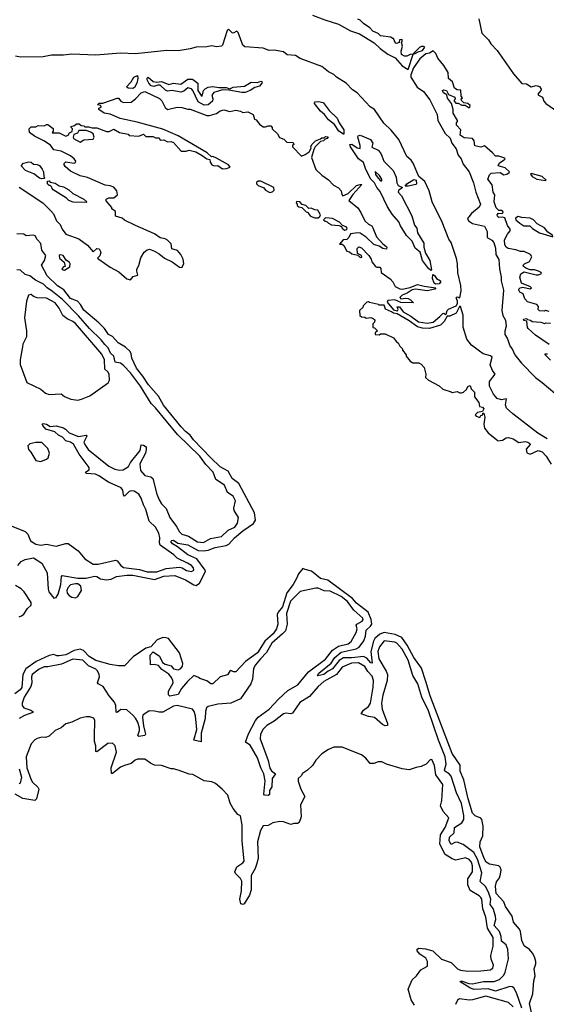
# Model space of a CAD drawing. Extents: x 2029662 to 2246637, y 225654 to 401419.
# Tile 270 of 349: x 2188020 to 2192421, y 256008 to 264237. Entities that reach past the tile are written whole.
import ezdxf

# ---------------------------------------------------------------- set-up
doc = ezdxf.new("R2010")
doc.units = 0

msp = doc.modelspace()

# ---------------------------------------------------------------- linework, layer by layer
at = {"layer": '0CON20XD'}
for points in [[(2190467.5, 264275), (2190571.2, 264235), (2190685, 264199.4), (2190784.2, 264145), (2190858.9, 264118.9), (2190982.9, 264042.9), (2191033.1, 263995), (2191095, 263948.1), (2191158.3, 263918.3), (2191215, 263851.4), (2191265, 263821.4)], [(2191265, 263821.4), (2191308.3, 263948.3), (2191283, 263947), (2191255, 263932.5), (2191235, 263932.5), (2191210, 263945), (2191207.5, 263975), (2191220, 264015), (2191210, 264045), (2191216.4, 264053.6), (2191215, 264070), (2191195, 264067.5), (2191190, 264045), (2191168.3, 264038.3), (2191161.7, 264041.7), (2191145, 264080), (2191135, 264080), (2191121.7, 264091.7), (2191035, 264102.5), (2191015, 264122.5), (2190970.7, 264140.7), (2190945, 264170), (2190893.9, 264203.9), (2190865, 264232.5), (2190845, 264242.5)], [(2191856, 264245), (2191882.5, 264125), (2191937.7, 264067.7), (2191956.7, 264035), (2192008.8, 263978.8), (2192146.2, 263785), (2192215, 263704.3), (2192255, 263701.2), (2192295, 263676.7), (2192335, 263685.8), (2192365, 263678), (2192378, 263655), (2192376.2, 263645), (2192350, 263615), (2192356.7, 263605), (2192389.2, 263589.2), (2192399.4, 263555), (2192416.9, 263535), (2192488.5, 263485)], [(2188986.7, 262516.7), (2188895, 262560), (2188875, 262576.7), (2188820, 262595), (2188820, 262635), (2188790, 262655), (2188788.3, 262668.3), (2188741.7, 262721.7), (2188743, 262737), (2188765, 262747.5), (2188805, 262747.5), (2188837, 262773), (2188832.5, 262805), (2188805, 262836.7), (2188775, 262848.8), (2188735, 262853.8), (2188585, 262918.8), (2188525, 262931.2), (2188445, 262970), (2188400.7, 263010.7), (2188390, 263025), (2188390, 263035), (2188405, 263050), (2188475, 263037.5), (2188486.4, 263043.6), (2188490, 263055), (2188476.2, 263075), (2188445, 263098), (2188365, 263138.8), (2188305, 263150), (2188277.3, 263187.3), (2188222.5, 263225), (2188143.9, 263263.9), (2188102.5, 263295), (2188100, 263325), (2188115, 263340), (2188155, 263340), (2188175, 263352.5), (2188225, 263350), (2188245, 263360), (2188255, 263360), (2188298.3, 263328.3), (2188300, 263305), (2188291.7, 263291.7), (2188348.3, 263291.7), (2188405, 263263.3), (2188425, 263272.5), (2188435, 263290), (2188458.3, 263301.7), (2188460, 263325), (2188450, 263335), (2188450, 263345), (2188477, 263353), (2188495, 263367.5), (2188517, 263367), (2188533, 263353), (2188555, 263350), (2188565, 263340), (2188595, 263342.5), (2188625, 263332.5), (2188665, 263332.5), (2188745, 263301.2), (2188767.3, 263302.7), (2188805, 263322.5), (2188854.1, 263294.1), (2188925, 263280), (2188935, 263270), (2189015, 263263.3), (2189055, 263280), (2189075, 263260), (2189135, 263260), (2189155, 263250), (2189185, 263250), (2189195, 263230), (2189225, 263232.5), (2189255, 263216.7), (2189285, 263217.5), (2189305, 263210), (2189368.3, 263138.3), (2189411.7, 263138.3), (2189435, 263147.5), (2189491.7, 263131.7), (2189545, 263102.5), (2189583, 263073), (2189608.3, 263068.3), (2189612.5, 263045), (2189625, 263023.8), (2189645, 263016.7), (2189675, 263017.5), (2189715, 262990), (2189748.3, 262991.7), (2189777.5, 263005), (2189764, 263024), (2189665, 263078.8), (2189635, 263092.5), (2189621.7, 263091.7), (2189586.7, 263125), (2189343.3, 263265), (2189215, 263322), (2189000.3, 263379.7), (2188860.5, 263410.5), (2188776.2, 263446.2), (2188725, 263456.7), (2188680, 263485), (2188681.7, 263498.3), (2188700, 263505), (2188698.3, 263518.3), (2188670, 263525), (2188685, 263540), (2188715, 263540), (2188835, 263580), (2188845, 263580), (2188866, 263556), (2188885.9, 263545.9), (2188952.3, 263547.7), (2188988.8, 263575), (2189033.9, 263626.1), (2189065, 263636.7), (2189187.9, 263577.9), (2189208.1, 263558.1), (2189235, 263503.3), (2189255, 263486.7), (2189335, 263506.7), (2189373.6, 263503.6), (2189425, 263488.8), (2189445, 263490), (2189585, 263436.2), (2189605, 263436.2), (2189665, 263454), (2189696.1, 263473.9), (2189725, 263483.3), (2189775, 263468.8), (2189825, 263481.2), (2189865, 263472.5), (2189885, 263460), (2189925, 263467.5), (2189970, 263445), (2189982.5, 263405), (2189995, 263400), (2190025, 263362.5), (2190055, 263340), (2190075, 263340), (2190095, 263350), (2190118.3, 263348.3), (2190130, 263335), (2190130, 263325), (2190173, 263283), (2190191.7, 263251.7), (2190228.3, 263238.3), (2190253, 263213), (2190305, 263210), (2190310, 263195), (2190300, 263185), (2190300, 263175), (2190375, 263097.5), (2190405, 263108.8), (2190437.7, 263132.3), (2190457, 263163), (2190453.8, 263175), (2190460, 263195), (2190492.5, 263225), (2190535, 263240), (2190545, 263250), (2190565, 263250), (2190575, 263260), (2190598.3, 263258.3), (2190590, 263245), (2190571.7, 263238.3), (2190560, 263225), (2190535, 263220), (2190490, 263175), (2190477.5, 263152.5), (2190457.5, 263085), (2190493.8, 262985), (2190545, 262937.5), (2190599.5, 262899.5), (2190642.5, 262855), (2190685, 262832.5), (2190707.5, 262805), (2190712.5, 262775), (2190720, 262765), (2190765.8, 262784.2), (2190835, 262850), (2190865, 262860), (2190878.3, 262858.3), (2190803.1, 262776.9), (2190771.2, 262725), (2190845, 262663.3), (2190871.2, 262625), (2190905, 262556.7), (2190935, 262526.7), (2190963, 262513), (2190971.7, 262498.3), (2191003, 262423), (2191054.1, 262364.1), (2191080, 262345), (2191086.7, 262335), (2191085, 262320), (2191055, 262324), (2191023, 262343), (2190978, 262358), (2190915, 262419.2), (2190865, 262452), (2190845, 262455.8), (2190785, 262447.5), (2190770, 262415), (2190755, 262400), (2190723, 262397), (2190691.7, 262361.7), (2190715, 262360), (2190728.3, 262348.3), (2190755, 262302.5), (2190777, 262297), (2190795, 262280), (2190845, 262270), (2190865, 262250), (2190878.3, 262251.7), (2190877, 262267), (2190841.7, 262281.7), (2190840, 262325), (2190855, 262337.5), (2190875, 262330), (2190937.5, 262265), (2190957.5, 262235), (2190963, 262213), (2190992.5, 262175), (2191005, 262167.5), (2191028.3, 262168.3), (2191037, 262157), (2191040, 262125), (2191115, 262070), (2191137.5, 262045), (2191157, 262007), (2191196.4, 261986.4), (2191215, 261983.8), (2191282.2, 261997.8), (2191345, 262024), (2191399.1, 262009.1), (2191497, 261997), (2191490, 261985), (2191425, 261970.9), (2191326.5, 261983.5), (2191300.6, 261979.4), (2191259.1, 261950.9), (2191217.5, 261935), (2191197.5, 261915), (2191205, 261902.5), (2191245, 261910), (2191265, 261907.5), (2191286.4, 261896.4), (2191310, 261870), (2191205, 261872.5), (2191155, 261896.7), (2191095, 261890), (2191090, 261875), (2191143, 261813), (2191177, 261803), (2191182.5, 261815), (2191173, 261837), (2191195, 261837.5), (2191223.8, 261793.8), (2191287.5, 261757.5), (2191351.3, 261711.3), (2191425, 261701.2), (2191475, 261710), (2191530.6, 261755), (2191555, 261782.5), (2191565, 261783.3), (2191575, 261774), (2191583.3, 261776.7), (2191591.4, 261805), (2191602.6, 261817.4), (2191668.8, 261845), (2191677.5, 261865), (2191677.5, 261885), (2191668.3, 261911.7), (2191675, 261920), (2191697, 261913), (2191708.3, 261971.7), (2191705.4, 262014.6), (2191680.2, 262120.2), (2191679.4, 262195), (2191671.2, 262241.2), (2191626.7, 262375), (2191605, 262401.2), (2191550, 262545), (2191467.7, 262715), (2191440.9, 262805), (2191405, 262883.8), (2191356.8, 262926.8), (2191308.8, 263038.8), (2191292.6, 263062.6), (2191254, 263094), (2191187.5, 263235), (2191125, 263313.5), (2191062.8, 263372.8), (2190985.9, 263485.9), (2190949.7, 263509.7), (2190840.4, 263625), (2190801.5, 263651.5), (2190747.5, 263705), (2190666.4, 263755), (2190645, 263779.2), (2190600.5, 263800.5), (2190545, 263844.6), (2190363.6, 263913.6), (2190325, 263938), (2190255, 263944.4), (2190225, 263966.9), (2190146.8, 263983.2), (2190105, 263978.2), (2190055, 263998.4), (2189900.1, 264010.1), (2189885.5, 264025), (2189845, 264130), (2189835, 264140), (2189805, 264123.3), (2189795, 264126.7), (2189765, 264157.5), (2189752.7, 264147.3), (2189715.8, 264025), (2189705.4, 264014.6), (2189665, 264010.3), (2189625, 264019.5), (2189585, 264008.8), (2189494.1, 264005.9), (2189445, 263991.9), (2189345, 263976.1), (2189249.4, 263979.4), (2188988.8, 263951.2), (2188863, 263957), (2188655, 263939.2), (2188455, 263949.6), (2188385, 263941.2), (2188285, 263941.3), (2188215, 263925.8), (2188025, 263922.7), (2187985, 263932.5)], [(2191325, 263953.8), (2191350.5, 263969.5), (2191385, 263979.2), (2191406.1, 264006.1), (2191395, 264013.3), (2191376.4, 264013.6), (2191360, 264005), (2191310, 263955), (2191325, 263953.8)], [(2192445, 261796.7), (2192415, 261807.5), (2192405, 261800), (2192363, 261803), (2192352.5, 261815), (2192355, 261840), (2192342.5, 261855), (2192265, 261880), (2192240, 261905), (2192226.7, 261945), (2192200.7, 261960.7), (2192190, 261975), (2192190, 261985), (2192203, 261997), (2192225, 262002.5), (2192285, 261987.5), (2192297.5, 261995), (2192287.5, 262005), (2192213.3, 262033.3), (2192198.8, 262085), (2192207.3, 262112.7), (2192235, 262128.8), (2192335, 262104), (2192356, 262104), (2192380, 262115), (2192377.5, 262125), (2192355.9, 262135.9), (2192323, 262147), (2192285, 262147.5), (2192255, 262157.5), (2192230, 262175), (2192227.5, 262185), (2192237.5, 262195), (2192280, 262215), (2192300, 262255), (2192287.5, 262275), (2192235, 262300), (2192205, 262300), (2192165, 262314), (2192102.5, 262325), (2192085, 262336.2), (2192072.9, 262355), (2192072.7, 262397.3), (2192096.7, 262445), (2192117.7, 262472.3), (2192118, 262485), (2192097, 262517), (2192075, 262580), (2192055, 262587.5), (2192025, 262584), (2192012.5, 262595), (2192010, 262605), (2192020.7, 262619.3), (2192051.7, 262618.3), (2192060, 262625), (2192057.5, 262635), (2192045, 262642.5), (2192025, 262642.5), (2192002, 262665), (2191986.2, 262715), (2191991.7, 262771.7), (2191977.5, 262795), (2191967, 262857), (2191933.3, 262905), (2191945, 262940), (2191960, 262955), (2192035, 262960), (2192065, 262941.2), (2192090, 262945), (2192111.7, 262958.3), (2192112.5, 262965), (2192077.6, 262997.6), (2192017.5, 263015), (2192028.3, 263041.7), (2192067.5, 263065), (2192077.5, 263075), (2192075, 263080), (2192025, 263097.5), (2191995, 263096.7), (2191971.2, 263125), (2191905, 263182.5), (2191875, 263172.5), (2191822.5, 263182.5), (2191818, 263225), (2191805, 263243.3), (2191735, 263250), (2191702, 263272), (2191706.4, 263316.4), (2191670, 263355), (2191670, 263375), (2191680, 263385), (2191680, 263395), (2191641.2, 263455), (2191642.5, 263485), (2191627.5, 263537.5), (2191595, 263580), (2191588.3, 263608.3), (2191562.5, 263625), (2191552.5, 263645), (2191565, 263650), (2191586, 263646), (2191602.5, 263612.5), (2191655, 263590), (2191660, 263575), (2191650, 263565), (2191650, 263555), (2191665, 263540), (2191685, 263540), (2191713.6, 263523.6), (2191741.7, 263521.7), (2191775, 263500), (2191782.5, 263505), (2191785, 263520), (2191765, 263537.5), (2191731.7, 263541.7), (2191711.7, 263561.7), (2191710, 263575), (2191720, 263585), (2191708.3, 263598.3), (2191707, 263647), (2191675, 263650), (2191653.8, 263663.8), (2191636.1, 263716.1), (2191602.5, 263745), (2191600, 263795), (2191563.6, 263853.6), (2191513.3, 263915), (2191497.5, 263955), (2191486.7, 263966.7), (2191475, 263976.7), (2191443.4, 263956.6), (2191415, 263951.5), (2191365, 263909.4), (2191309.6, 263835), (2191287.9, 263775), (2191287.9, 263755), (2191342.6, 263672.6), (2191395, 263637.1), (2191448.2, 263568.2), (2191509.3, 263445), (2191513.6, 263395), (2191575, 263285.6), (2191616.7, 263246.7), (2191631.6, 263205), (2191667.5, 263157.5), (2191683.1, 263103.1), (2191710.6, 263075), (2191725, 263030), (2191775.3, 262965.3), (2191813.7, 262873.7), (2191830.5, 262795), (2191869.6, 262695), (2191860.7, 262669.3), (2191795, 262616), (2191762.5, 262575), (2191770, 262555), (2191804.2, 262534.2), (2191905, 262510), (2191925.6, 262465.6), (2191927.5, 262415), (2191965, 262394.7), (2191981.4, 262375), (2191996, 262326), (2192000.3, 262275), (2192022.7, 262232.7), (2192029.3, 262155), (2192044.6, 262085), (2192043.9, 262055), (2192063.8, 261975), (2192049.6, 261805), (2192056.7, 261765), (2192080.8, 261725), (2192086.4, 261675), (2192074.6, 261634.6), (2192075.5, 261605), (2192094.2, 261574.2), (2192117.5, 261505), (2192134.6, 261484.6), (2192156.9, 261435), (2192214.4, 261365), (2192330, 261245), (2192385, 261205.6), (2192490.8, 261115)], [(2188965, 263661.2), (2188925, 263664.2), (2188912.5, 263675), (2188952.3, 263717.7), (2188973.8, 263755), (2189005, 263770), (2189008, 263745), (2188997.5, 263705), (2188978.6, 263671.4), (2188965, 263661.2)], [(2189562.1, 263522.1), (2189511.3, 263551.3), (2189466.3, 263646.3), (2189455, 263658.1), (2189425, 263666.9), (2189390.3, 263639.7), (2189365, 263631.5), (2189295, 263644.4), (2189255, 263639.1), (2189237.7, 263647.7), (2189195, 263688.6), (2189175, 263690), (2189141.7, 263678.3), (2189117.5, 263685), (2189098.1, 263705), (2189085, 263733.3), (2189085, 263746.7), (2189093.3, 263756.7), (2189135, 263721.5), (2189165, 263715.6), (2189205, 263721.1), (2189265, 263695.8), (2189305, 263705.6), (2189365, 263696.9), (2189425, 263738.9), (2189465, 263738.9), (2189507.5, 263705), (2189509.5, 263645), (2189535, 263603.3), (2189545, 263597.5), (2189556.5, 263645), (2189570.1, 263659.9), (2189595, 263672.5), (2189635, 263679.5), (2189685, 263670), (2189745, 263669.2), (2189775, 263660), (2189805, 263673.1), (2189897.9, 263682.1), (2189954, 263715), (2190007.3, 263712.7), (2190035, 263722.5), (2190046.7, 263716.7), (2190042.5, 263705), (2190025, 263681.2), (2189985, 263669.4), (2189946, 263644), (2189905, 263627.7), (2189875, 263626.9), (2189768.3, 263648.3), (2189715, 263651.4), (2189641.7, 263628.3), (2189625.6, 263605), (2189633.5, 263575), (2189630.5, 263555), (2189595, 263524.5), (2189562.1, 263522.1)], [(2190730, 263280), (2190725, 263280), (2190686.1, 263306.1), (2190651.7, 263361.7), (2190600.3, 263400.3), (2190565.7, 263445.7), (2190533.2, 263473.2), (2190483.3, 263535), (2190485, 263550), (2190516.2, 263553.8), (2190555, 263544), (2190607.3, 263477.3), (2190673.3, 263415), (2190688.8, 263375), (2190727.5, 263315), (2190730, 263280)], [(2188525, 263214.2), (2188557, 263233), (2188635, 263237.5), (2188643.3, 263255), (2188635, 263282.5), (2188615, 263297.5), (2188575, 263310), (2188515, 263310), (2188501.7, 263288.3), (2188473.3, 263276.7), (2188467.5, 263255), (2188470, 263245), (2188525, 263214.2)], [(2191455, 262140), (2191435, 262157.5), (2191386.2, 262225), (2191367.5, 262295), (2191325, 262326.7), (2191298.8, 262385), (2191253.7, 262433.7), (2191202.6, 262512.6), (2191187.2, 262547.2), (2191132.7, 262612.7), (2191093.6, 262673.6), (2191031.2, 262801.2), (2191004.5, 262834.5), (2190984.1, 262874.1), (2190953.9, 262903.9), (2190912, 262985), (2190893.6, 263043.6), (2190851.2, 263075), (2190783.3, 263175), (2190780, 263195), (2190795, 263196.7), (2190840, 263165), (2190865, 263160), (2190866, 263185), (2190846.2, 263255), (2190847.5, 263265), (2190865, 263271.2), (2190951.2, 263235), (2190971.2, 263205), (2190961.7, 263171.7), (2191015, 263147.1), (2191034.6, 263124.6), (2191045, 263100), (2191063.1, 263053.1), (2191142.2, 262975), (2191165, 262920), (2191172.2, 262872.2), (2191181.9, 262851.9), (2191220, 262835), (2191185, 262810), (2191184, 262795), (2191210, 262765), (2191296.9, 262596.9), (2191318.3, 262518.3), (2191338, 262495), (2191344, 262455), (2191397.7, 262367.7), (2191396.7, 262335), (2191410, 262285), (2191448, 262225), (2191460, 262145), (2191455, 262140)], [(2188205, 262907.5), (2188185, 262913.3), (2188138.3, 262948.3), (2188067.5, 262975), (2188032.5, 263015), (2188051.7, 263038.3), (2188095, 263050), (2188115, 263046.7), (2188135, 263030), (2188166.4, 263026.4), (2188185, 263017.5), (2188208.3, 262988.3), (2188217.5, 262965), (2188222.5, 262922.5), (2188230, 262915), (2188225, 262910), (2188205, 262907.5)], [(2191045, 262890), (2191047.5, 262905), (2191026.7, 262935), (2190991.7, 262968.3), (2190994.1, 262944.1), (2191015, 262912.5), (2191035, 262890), (2191045, 262890)], [(2192415, 262892.5), (2192420, 262895), (2192386.2, 262925), (2192295, 262950), (2192290, 262945), (2192302.5, 262925), (2192342.5, 262905), (2192415, 262892.5)], [(2188575, 262710), (2188467, 262713), (2188430, 262725), (2188410, 262745), (2188300, 262815), (2188290, 262825), (2188288.3, 262838.3), (2188275, 262850), (2188265, 262850), (2188252.5, 262865), (2188251.7, 262888.3), (2188265, 262890), (2188275, 262880), (2188315, 262870), (2188348.3, 262848.3), (2188385, 262840), (2188430, 262815), (2188463, 262783), (2188555, 262737.5), (2188580, 262715), (2188575, 262710)], [(2190115, 262793.3), (2190135, 262800), (2190145, 262812.5), (2190142.5, 262835), (2190035, 262885.8), (2190013.6, 262886.4), (2190000, 262875), (2190000, 262865), (2190011.7, 262851.7), (2190060.7, 262830.7), (2190075, 262813.3), (2190104.1, 262794.1), (2190115, 262793.3)], [(2191265, 262844.2), (2191240, 262845), (2191256.2, 262865), (2191315, 262900.8), (2191333.8, 262895), (2191335.8, 262864.2), (2191330.7, 262859.3), (2191265, 262844.2)], [(2188015, 262836.2), (2188213.8, 262705), (2188279.8, 262639.8), (2188302, 262615), (2188327.5, 262555), (2188357.5, 262525), (2188373.3, 262485), (2188405, 262443.3), (2188512.5, 262405), (2188585, 262351.2), (2188635, 262297.5), (2188665, 262325.6), (2188685, 262321.4), (2188696.5, 262293.5), (2188688, 262262), (2188670, 262245), (2188680, 262235), (2188775, 262168.8), (2188848.3, 262128.3), (2188915, 262072), (2188945, 262063.8), (2188969.3, 262090.7), (2189008.3, 262101.7), (2188997.5, 262135), (2188998.3, 262151.7), (2189016.4, 262183.6), (2189033, 262247), (2189060, 262295), (2189085, 262312.5), (2189105, 262317.5), (2189145, 262303.3), (2189185, 262281.2), (2189230, 262245), (2189295, 262212), (2189355, 262168.8), (2189375, 262166.7), (2189391.2, 262195), (2189386, 262235), (2189367.5, 262275), (2189338.8, 262308.8), (2189291.3, 262321.3), (2189285, 262363.8), (2189253.8, 262395), (2189235, 262405.8), (2189195, 262413.8), (2189145, 262447.5), (2188986.7, 262516.7)], [(2190515, 262580), (2190528.3, 262591.7), (2190532.5, 262605), (2190510, 262645), (2190485, 262647.5), (2190455, 262662.5), (2190435, 262660), (2190410, 262685), (2190381.7, 262691.7), (2190360, 262715), (2190331.7, 262718.3), (2190330, 262705), (2190340, 262695), (2190340, 262685), (2190353, 262673), (2190378.3, 262668.3), (2190415, 262630), (2190430, 262625), (2190435, 262610), (2190450, 262595), (2190485, 262580), (2190515, 262580)], [(2190735, 262477.5), (2190755, 262482.5), (2190756.7, 262495), (2190747.5, 262505), (2190717.5, 262517.5), (2190692.5, 262545), (2190635, 262576.2), (2190575, 262580), (2190560, 262565), (2190571.7, 262551.7), (2190588.3, 262548.3), (2190600, 262535), (2190625, 262522.5), (2190686.4, 262516.4), (2190708.3, 262508.3), (2190713.6, 262493.6), (2190735, 262477.5)], [(2192475, 262422.5), (2192472.5, 262435), (2192432.3, 262462.3), (2192405, 262498), (2192345, 262530), (2192315, 262563.3), (2192285, 262576.7), (2192215, 262583.3), (2192185, 262592.5), (2192162.5, 262577.5), (2192167.5, 262565), (2192200, 262535), (2192233.3, 262515), (2192283.8, 262513.8), (2192305, 262492), (2192365, 262456), (2192475, 262422.5)], [(2188004.3, 259675.7), (2188030.9, 259709.1), (2188065, 259724), (2188135, 259738.9), (2188205, 259695.6), (2188250, 259615), (2188257.8, 259477.8), (2188264.4, 259455), (2188305, 259402), (2188325, 259408), (2188342.2, 259435), (2188363.5, 259515), (2188367.7, 259582.3), (2188375, 259591.2), (2188505, 259568.9), (2188575, 259569.2), (2188645.8, 259585.8), (2188665, 259582.1), (2188694.8, 259564.8), (2188745, 259554.7), (2188785, 259560.8), (2188828.1, 259581.9), (2188915, 259595.1), (2188965.8, 259595), (2189145, 259557.1), (2189225, 259584.8), (2189315, 259592.5), (2189405.1, 259555.1), (2189475, 259513.8), (2189495, 259508.5), (2189523.6, 259526.4), (2189571.1, 259625), (2189570, 259635), (2189500.1, 259730.1), (2189424.2, 259764.2), (2189339.8, 259829.8), (2189296.7, 259855), (2189283.8, 259875), (2189290, 259885), (2189305, 259886.7), (2189342, 259862), (2189425, 259846.8), (2189511.7, 259801.7), (2189555, 259798.5), (2189595, 259803.8), (2189652.5, 259825), (2189745, 259840.8), (2189767.7, 259852.3), (2189815.8, 259905), (2189885, 259964.7), (2189975, 260026.7), (2189989.2, 260055), (2189982.9, 260115), (2189849.7, 260359.7), (2189795, 260402.5), (2189762.6, 260462.6), (2189695, 260499.7), (2189615.9, 260575), (2189473.2, 260725), (2189444.6, 260765), (2189405.3, 260795), (2189367.8, 260835), (2189220.7, 261015), (2189180.4, 261090.4), (2189095, 261186.2), (2189048.6, 261258.6), (2188996.5, 261325), (2188957.9, 261407.9), (2188952.5, 261445), (2188943.4, 261463.4), (2188905, 261500.8), (2188842.5, 261535), (2188795, 261589.4), (2188762.5, 261605), (2188727.1, 261657.1), (2188682.4, 261702.4), (2188555, 261810), (2188527.1, 261855), (2188503.5, 261883.5), (2188445, 261907.9), (2188388.6, 261978.6), (2188335, 262012.3), (2188249.6, 262095), (2188201.2, 262185), (2188226.7, 262225), (2188237.5, 262265), (2188205, 262310), (2188197, 262367), (2188165, 262400), (2188149.3, 262429.3), (2188135, 262436.7), (2188075, 262430), (2188053, 262443), (2187995, 262447.5)], [(2188395, 262144), (2188438.3, 262171.7), (2188442.5, 262195), (2188435, 262207.5), (2188407, 262227), (2188382.5, 262265), (2188358.3, 262271.7), (2188350, 262265), (2188353.3, 262245), (2188390, 262210), (2188400, 262175), (2188385, 262172.5), (2188372.5, 262155), (2188382.5, 262145), (2188395, 262144)], [(2189165, 259622.8), (2189245, 259649.1), (2189355, 259660.7), (2189376.8, 259656.8), (2189415, 259632.1), (2189456.1, 259623.9), (2189475.2, 259634.8), (2189472.4, 259655), (2189455, 259674.7), (2189421.8, 259695), (2189337, 259737), (2189307.7, 259765), (2189194.3, 259844.3), (2189187, 259865), (2189190.2, 259905), (2189181.9, 259945), (2189154.8, 259995), (2189100.5, 260045), (2189075, 260142.7), (2189053.1, 260183.1), (2189035, 260238.1), (2189015, 260271.2), (2188975, 260296.2), (2188955, 260300.4), (2188935, 260293.8), (2188894.3, 260254.3), (2188887.1, 260265), (2188882.9, 260305), (2188867.1, 260325), (2188761, 260371), (2188682.3, 260425), (2188652.5, 260437.5), (2188574.4, 260445), (2188570, 260455), (2188600.5, 260475), (2188600.9, 260495), (2188516.5, 260605), (2188469.3, 260689.3), (2188445, 260706.6), (2188405, 260717), (2188377.8, 260747.8), (2188345, 260764.8), (2188313.2, 260793.2), (2188239.2, 260815), (2188212.5, 260845), (2188208, 260855), (2188215, 260862), (2188245, 260855.5), (2188275, 260835.7), (2188325, 260841.8), (2188385, 260826.4), (2188403.3, 260815), (2188432.4, 260782.4), (2188512, 260752), (2188575, 260763.1), (2188580.9, 260755), (2188555.8, 260705), (2188562.9, 260685), (2188593.1, 260643.1), (2188764.9, 260504.9), (2188815, 260480.8), (2188855, 260470.6), (2188885, 260475.9), (2188928.7, 260501.3), (2188946.9, 260535), (2189025.3, 260635), (2189035, 260684), (2189055, 260682), (2189076.2, 260666.2), (2189077.8, 260645), (2189070, 260615), (2189023.4, 260525), (2189028.1, 260468.1), (2189065, 260427.9), (2189115, 260414.7), (2189131.9, 260401.9), (2189165, 260272.5), (2189185, 260224.7), (2189205, 260191.6), (2189242.5, 260152.5), (2189275, 260075.4), (2189331.4, 260001.4), (2189355.8, 259955), (2189375, 259938.1), (2189430.4, 259920.4), (2189505, 259871.4), (2189555, 259866.3), (2189615, 259900.7), (2189705, 259916.9), (2189760.6, 259969.4), (2189817.7, 259995), (2189838.7, 260028.7), (2189849.6, 260075), (2189811.9, 260135), (2189808.6, 260155), (2189823.5, 260215), (2189803.3, 260255), (2189755.3, 260285.3), (2189731.2, 260345), (2189658.5, 260395), (2189637.1, 260455), (2189575, 260517.8), (2189525, 260588.1), (2189339.7, 260769.7), (2189155, 260992.9), (2189117.8, 261027.8), (2189029.5, 261175), (2188945.5, 261285), (2188891.3, 261345), (2188862.9, 261365), (2188818.2, 261375), (2188805.6, 261425.6), (2188779.4, 261449.4), (2188759, 261495), (2188731.1, 261521.1), (2188701.9, 261561.9), (2188602, 261655), (2188511.8, 261761.8), (2188378.1, 261898.1), (2188295, 261966.3), (2188249.4, 261995), (2188219.1, 262025), (2188151, 262061), (2188105, 262096.6), (2188065, 262106.7), (2188025, 262142.8), (2187995, 262145.8)], [(2191495, 262026.7), (2191484.3, 262034.3), (2191470, 262075), (2191471.7, 262108.3), (2191485, 262100), (2191502.5, 262075), (2191536.7, 262055), (2191537.7, 262042.3), (2191525, 262030), (2191495, 262026.7)], [(2188505, 261056), (2188535, 261064.3), (2188606.7, 261093.3), (2188758.7, 261201.3), (2188771.4, 261225), (2188767.8, 261275), (2188755.5, 261295), (2188730.3, 261315), (2188727.2, 261395), (2188705, 261440.4), (2188485, 261697.5), (2188465, 261713.3), (2188415, 261735.4), (2188380.9, 261765), (2188350.4, 261825), (2188315, 261869.6), (2188245, 261908.2), (2188165, 261912.5), (2188134.5, 261924.5), (2188115, 261940), (2188093.8, 261935), (2188077.5, 261885), (2188058.8, 261745), (2188076.2, 261635), (2188076.2, 261585), (2188046.7, 261525), (2188043, 261503), (2188023, 261393), (2188022.5, 261355), (2188080, 261205), (2188195, 261148.9), (2188235, 261114.4), (2188265, 261102.9), (2188365, 261108.6), (2188395, 261087.5), (2188445.8, 261065.8), (2188505, 261056)], [(2192428.5, 260735), (2192351, 260781), (2192141.4, 260941.4), (2192089.4, 260989.4), (2192078.4, 261018.4), (2192088.3, 261068.3), (2192045, 261058.8), (2192011, 261071), (2191978.3, 261108.3), (2191946.1, 261175), (2191945, 261213.3), (2191992.5, 261275), (2191970, 261305), (2191951.7, 261351.7), (2191967.5, 261415), (2191955, 261426.7), (2191894.1, 261444.1), (2191862.5, 261465), (2191795, 261516.7), (2191756.3, 261566.3), (2191726.6, 261666.6), (2191726.7, 261766.7), (2191705, 261840), (2191695, 261840), (2191667, 261783), (2191615, 261759.2), (2191591.4, 261758.6), (2191565.8, 261714.2), (2191536.3, 261683.7), (2191445, 261656.2), (2191385, 261659.6), (2191345, 261670.5), (2191275, 261720), (2191175, 261777.5), (2191145, 261783.3), (2191127.5, 261795), (2191077, 261817), (2191065, 261850), (2191025, 261850), (2191017, 261857), (2190943, 261873), (2190935, 261880), (2190920, 261875), (2190890, 261845), (2190888.3, 261831.7), (2190860, 261805), (2190863.3, 261765), (2190875, 261752.5), (2190905, 261750), (2190915, 261742.5), (2190955, 261747.5), (2190975, 261740), (2190987, 261727), (2190985, 261710), (2190970, 261695), (2190970, 261665), (2190985, 261660), (2191010, 261635), (2190991.7, 261618.3), (2190990, 261605), (2191025, 261602.5), (2191035, 261610), (2191075, 261610), (2191145, 261577.5), (2191167.5, 261545), (2191182.5, 261535), (2191197, 261507), (2191220, 261485), (2191220, 261475), (2191250, 261435), (2191250, 261425), (2191283.3, 261383.3), (2191305, 261370), (2191355, 261367.5), (2191375, 261357.5), (2191399.3, 261329.3), (2191413.3, 261275), (2191412.5, 261245), (2191437.5, 261225), (2191525, 261177.5), (2191555, 261147.5), (2191627, 261127), (2191635, 261120), (2191675, 261130), (2191698.3, 261118.3), (2191711.7, 261118.3), (2191730, 261125), (2191753, 261147), (2191765, 261170), (2191785, 261180), (2191791.7, 261151.7), (2191820, 261125), (2191820, 261085), (2191857, 261037), (2191863, 261003), (2191887, 260997), (2191897.5, 260985), (2191888.3, 260961.7), (2191845, 260952.5), (2191827.5, 260935), (2191835, 260922.5), (2191865, 260913.3), (2191875, 260930), (2191890, 260935), (2191891.7, 260948.3), (2191898.3, 260948.3), (2191906, 260915), (2191900, 260855), (2191905, 260822.5), (2191935, 260783.3), (2192007.5, 260725), (2192015, 260717.5), (2192055, 260722.5), (2192085, 260742.5), (2192105, 260746), (2192142.7, 260732.7), (2192191.7, 260701.7), (2192245, 260712), (2192267.5, 260705), (2192282.5, 260695), (2192286.2, 260685), (2192252.3, 260647.7), (2192257.7, 260617.7), (2192285, 260606), (2192353.4, 260636.6), (2192386.2, 260626.2), (2192419.8, 260589.8), (2192462.1, 260522.1)], [(2192445, 261521.1), (2192329.7, 261599.7), (2192270, 261655), (2192263.3, 261665), (2192258.3, 261718.3), (2192231.7, 261721.7), (2192230, 261735), (2192255, 261740), (2192265, 261730), (2192290, 261725), (2192303, 261713), (2192375, 261707.5), (2192405, 261697.5), (2192415, 261702.5), (2192455, 261700)], [(2192455, 261392.5), (2192410, 261435), (2192410, 261445), (2192430, 261445)], [(2188195, 260543.3), (2188245, 260562.5), (2188257.5, 260575), (2188270, 260615), (2188253.6, 260653.6), (2188205, 260702.5), (2188155, 260703.3), (2188105, 260692.5), (2188087.5, 260675), (2188092.5, 260645), (2188113, 260623), (2188153.6, 260553.6), (2188195, 260543.3)], [(2187935, 260010.8), (2188065, 259960.4), (2188086.6, 259936.6), (2188110.1, 259880.1), (2188155, 259852.5), (2188195, 259845.9), (2188245, 259853.2), (2188325, 259837.6), (2188405, 259860), (2188425, 259858.9), (2188507.6, 259797.6), (2188565, 259730.3), (2188634.8, 259684.8), (2188675, 259687.5), (2188820.2, 259720.2), (2188835.3, 259715.3), (2188864.7, 259675), (2188887.6, 259657.6), (2189021.9, 259641.9), (2189085, 259622.1), (2189165, 259622.8)], [(2192301.6, 255915), (2192280.8, 256015), (2192308.9, 256095), (2192317.1, 256205), (2192327.5, 256245), (2192320, 256305), (2192332.5, 256345), (2192332.5, 256365), (2192322.5, 256405), (2192306.7, 256435), (2192280, 256465), (2192236.4, 256496.4), (2192215, 256540), (2192204.2, 256615), (2192196, 256635), (2192147.5, 256695), (2192134.2, 256745), (2192079.4, 256825), (2192065.7, 256865), (2192003, 256935), (2191995.3, 256995), (2192005, 257030), (2192028.6, 257065), (2192038, 257095), (2192042.3, 257132.3), (2192035.8, 257155), (2192025, 257166.2), (2191945, 257178.5), (2191918.8, 257195), (2191900.5, 257225), (2191865.9, 257325), (2191868.5, 257365), (2191891.1, 257415), (2191893.8, 257495), (2191881.7, 257551.7), (2191873.6, 257563.6), (2191825, 257581.4), (2191805, 257606), (2191768.8, 257725), (2191732.2, 257885), (2191700.4, 257955), (2191701.9, 258005), (2191635, 258104.4), (2191450, 258585), (2191415.3, 258705.3), (2191376.7, 258816.7), (2191314.4, 258905), (2191259.3, 259009.3), (2191213, 259073), (2191158.7, 259098.7), (2191065, 259115.9), (2191029, 259101), (2190987, 259065), (2190976.6, 259043.4), (2190955.4, 258955), (2190965, 258860), (2190955, 258861.4), (2190921, 258901), (2190893.1, 258913.1), (2190795, 258902.9), (2190727.1, 258902.9), (2190690.1, 258879.9), (2190635, 258811.3), (2190596.9, 258793.1), (2190560.8, 258765), (2190512, 258752), (2190507.5, 258755), (2190520.6, 258775), (2190622.5, 258857.5), (2190652.4, 258905), (2190705, 258951.1), (2190831.5, 258978.5), (2190857.4, 258992.6), (2190896.3, 259045), (2190909.6, 259085), (2190915.7, 259135), (2190951.8, 259168.2), (2190961.4, 259185), (2190957.1, 259225), (2190931.2, 259285), (2190835, 259358.9), (2190799.8, 259399.8), (2190595, 259552.9), (2190535, 259565.2), (2190459, 259629), (2190405, 259640.4), (2190385, 259650.8), (2190350.3, 259605), (2190334.4, 259565), (2190304, 259515), (2190253.5, 259446.5), (2190215, 259328.4), (2190180.4, 259285), (2190170.2, 259265), (2190176, 259185), (2190165.2, 259145), (2190138.3, 259105), (2190067.2, 259042.8), (2190006.7, 258945), (2189907.5, 258872.5), (2189825, 258787.5), (2189807, 258787), (2189785, 258796.7), (2189775, 258792.5), (2189755, 258760), (2189695, 258743.1), (2189635, 258686), (2189616.1, 258686.1), (2189585, 258710), (2189525, 258730), (2189515, 258740), (2189475, 258756.2), (2189420.8, 258705), (2189372.5, 258647.5), (2189344, 258596), (2189274.2, 258584.2), (2189263.8, 258595), (2189263.8, 258625), (2189302.2, 258695), (2189300.5, 258715), (2189289.2, 258739.2), (2189266.9, 258766.9), (2189206.2, 258805), (2189178.3, 258838.3), (2189143, 258847), (2189112.5, 258845)], [(2188015, 259247.2), (2188035, 259253.8), (2188055, 259269.1), (2188084.7, 259315.3), (2188115, 259344.3), (2188115.5, 259365), (2188056.2, 259455), (2188030.9, 259480.9), (2187985, 259508.2)], [(2192216.2, 255975), (2192172.5, 256102.5), (2192149.1, 256145), (2192135, 256154), (2192115, 256155.2), (2191995, 256116.3), (2191935, 256137.3), (2191815, 256132.6), (2191782.5, 256145), (2191700, 256195), (2191705, 256202), (2191717.9, 256202.1), (2191772.2, 256182.2), (2191805, 256178.4), (2191895, 256199.4), (2191985, 256197.7), (2192030.6, 256215), (2192065, 256251.9), (2192076.9, 256275), (2192105, 256386.2), (2192100.2, 256465), (2192084.8, 256505), (2192045.6, 256535.6), (2192043.2, 256575), (2192029.6, 256615), (2191984.9, 256664.9), (2191998.4, 256715), (2191997.2, 256745), (2191976.9, 256806.9), (2191952.4, 256842.4), (2191958.4, 256885), (2191938.7, 256945), (2191912.5, 256992.5), (2191869.4, 257035), (2191881.2, 257105), (2191845, 257221.2), (2191815, 257276), (2191725, 257341.8), (2191675, 257361.8), (2191655, 257358.9), (2191625, 257343.5), (2191608.2, 257375), (2191612.9, 257405), (2191650, 257440), (2191654.6, 257485.4), (2191715, 257523.2), (2191730.7, 257550.7), (2191731.7, 257585), (2191711.4, 257685), (2191671.1, 257775), (2191624.3, 257914.3), (2191609.2, 257935), (2191573.4, 257955), (2191571, 257965), (2191583.9, 258015), (2191576.2, 258076.2), (2191519.2, 258215), (2191435, 258461.5), (2191381.1, 258575), (2191348, 258685), (2191304.9, 258754.9), (2191265.4, 258885), (2191215, 258974.7), (2191172.1, 259025), (2191154, 259034), (2191065, 259044.3), (2191027.5, 258995), (2191014.1, 258955), (2191020.5, 258895), (2191082.6, 258792.6), (2191093.1, 258765), (2191090.2, 258715), (2191055, 258592.2), (2191042.4, 258525), (2191050.3, 258475), (2191094.7, 258355), (2191092.2, 258337.8), (2191075, 258334.7), (2191050.4, 258345), (2190985, 258404.7), (2190935, 258411.6), (2190874.3, 258435), (2190894.2, 258465), (2190933.4, 258496.6), (2190950.8, 258525), (2190975, 258658), (2190977.7, 258715), (2190965, 258750), (2190929.2, 258789.2), (2190905, 258831), (2190850.1, 258860.1), (2190792.5, 258857.5), (2190715, 258824), (2190666.2, 258763.8), (2190560.2, 258705), (2190515, 258664.7), (2190440.8, 258579.2), (2190361.4, 258528.6), (2190300.4, 258439.6), (2190285, 258435.3), (2190245, 258440.8), (2190225, 258434.4), (2190146.1, 258373.9), (2190085, 258337.3), (2190055, 258307.4), (2190031.4, 258265), (2190030.7, 258225), (2190096.6, 258045), (2190110.8, 257980.8), (2190125, 257959.5), (2190158.5, 257935), (2190129.4, 257895), (2190125.9, 257825), (2190108.7, 257795), (2190108.2, 257761.8), (2190095, 257752.5), (2190066, 257756), (2190058.8, 257765), (2190069.8, 257875), (2190058.8, 257935), (2190035, 257984.6), (2190007.1, 258067.1), (2189945, 258172.3), (2189907.9, 258197.9), (2189932.4, 258267.6), (2189989.4, 258380.6), (2190011.8, 258408.2), (2190105, 258473.9), (2190181.3, 258558.7), (2190260.3, 258629.7), (2190343.1, 258676.9), (2190432.6, 258787.4), (2190575, 258891.6), (2190633.5, 258966.5), (2190685, 259001.7), (2190765, 259018.9), (2190790.6, 259039.4), (2190832.7, 259115), (2190839, 259145), (2190831.2, 259175), (2190837.5, 259185), (2190881, 259209), (2190888.9, 259225), (2190886.7, 259235), (2190811, 259301), (2190759.1, 259375), (2190707.2, 259415), (2190615, 259461.6), (2190565, 259462.1), (2190515, 259484.7), (2190494.6, 259484.6), (2190365, 259458.4), (2190284.2, 259375.8), (2190248.7, 259275), (2190254, 259185), (2190239.9, 259130.1), (2190217.4, 259102.6), (2190126, 259025), (2190081.7, 258948.3), (2190032.8, 258895), (2189989.3, 258845), (2189973.6, 258815), (2189966.2, 258725), (2189952.6, 258685), (2189865, 258561.3), (2189785, 258525.3), (2189675, 258516.6), (2189595, 258497.1), (2189580.3, 258485), (2189571.1, 258455), (2189568.9, 258395), (2189536.7, 258275), (2189535, 258200), (2189475.7, 258215.7), (2189498.8, 258305), (2189488.8, 258418.8), (2189477.1, 258455), (2189462.9, 258472.9), (2189335, 258505.2), (2189305, 258498.8), (2189215, 258449.8), (2189185, 258448), (2189146.2, 258456.2), (2189100.6, 258459.4), (2189047.9, 258425), (2189045.3, 258404.7), (2189054.3, 258334.3), (2189070.9, 258265), (2189065, 258254.5), (2189015, 258245.6), (2189008.2, 258255), (2189021.6, 258295), (2189021.4, 258315), (2189008.3, 258365), (2188987.8, 258397.8), (2188965, 258425.4), (2188915, 258467.4), (2188865, 258471.2), (2188835, 258446.5), (2188825, 258448.6), (2188822.9, 258505), (2188812.9, 258532.9), (2188766, 258585), (2188716.5, 258665), (2188674.2, 258685), (2188671.1, 258695), (2188687.9, 258745), (2188684.7, 258765), (2188669.2, 258795), (2188655, 258809.1), (2188595, 258837), (2188546, 258885), (2188465, 258893), (2188368.9, 258851.1), (2188255, 258827), (2188225, 258826.7), (2188181.2, 258808.8), (2188123.5, 258765), (2188117.6, 258745), (2188119.8, 258695), (2188111.5, 258665), (2188056.4, 258575), (2188040, 258525), (2188039.5, 258505), (2188053.4, 258485), (2188113.8, 258465), (2188130, 258455), (2188128.2, 258445), (2188060, 258420), (2188015, 258396)], [(2188485, 259404.7), (2188505.5, 259415), (2188536.2, 259465), (2188531.3, 259501.3), (2188505, 259521.2), (2188485, 259522.5), (2188445, 259512.5), (2188422, 259488), (2188413.1, 259465), (2188416.9, 259445), (2188434.4, 259425), (2188455, 259409.2), (2188485, 259404.7)], [(2189112.5, 258845), (2189108.8, 258925), (2189135, 258953.3), (2189187.7, 258917.7), (2189214, 258864), (2189235, 258851.2), (2189285, 258836.7), (2189305, 258811.2), (2189345, 258802), (2189365, 258814), (2189380, 258835), (2189384, 258855), (2189354, 258945), (2189264.3, 259064.3), (2189241.5, 259071.5), (2189215, 259072.1), (2189169.4, 259055), (2189114.4, 258995.6), (2189075, 258983.1), (2188968.3, 258911.7), (2188895, 258836.2), (2188845, 258837.2), (2188775, 258848.9), (2188655, 258881.9), (2188601.2, 258915), (2188553.3, 258963.3), (2188525, 258976.3), (2188474.5, 258965.5), (2188405, 258929.2), (2188350.6, 258920.6), (2188330, 258920), (2188305, 258930.8), (2188265, 258923.5), (2188158.6, 258871.4), (2188069.6, 258810.4), (2188046.1, 258765), (2188036.6, 258655), (2188022.7, 258635), (2187978.5, 258601.5)], [(2191319.2, 255999.2), (2191292.5, 256045), (2191267.3, 256135), (2191299.3, 256210.7), (2191335, 256245.6), (2191371.9, 256295), (2191392.4, 256307.6), (2191427.1, 256325), (2191428.8, 256365), (2191415, 256393.6), (2191365, 256426.7), (2191341.4, 256455), (2191340.3, 256469.7), (2191355, 256476.9), (2191412.1, 256472.1), (2191472, 256455), (2191545, 256384.6), (2191625, 256356.2), (2191679.5, 256305), (2191705, 256292.1), (2191765, 256284.1), (2191875, 256286.4), (2191952.5, 256295), (2191975, 256310), (2191978.9, 256335), (2191960, 256385), (2191957.8, 256415), (2191977.7, 256492.3), (2191976.5, 256565), (2191929.6, 256645), (2191914.7, 256735), (2191889.1, 256805), (2191881.6, 256885), (2191875, 256900.5), (2191859.1, 256915), (2191785, 256959.6), (2191764.1, 257005.9), (2191764, 257056), (2191804.8, 257115.2), (2191804.3, 257165), (2191794.7, 257195), (2191775, 257217.8), (2191745, 257232.5), (2191665, 257213.1), (2191632.7, 257222.7), (2191575, 257260), (2191530, 257345), (2191535.7, 257425), (2191576.7, 257485), (2191607.5, 257565), (2191559.9, 257619.9), (2191537, 257665), (2191547.9, 257712.1), (2191554.7, 257845), (2191498.1, 257925), (2191485, 258002.5), (2191465, 258052.5), (2191449.3, 258050.7), (2191416.1, 258013.9), (2191375, 257993.8), (2191333, 257987), (2191275, 257966), (2191215, 257974.2), (2191086.2, 258013.8), (2191045, 258032.9), (2191015, 258033.8), (2190979.1, 258020.9), (2190949.2, 258019.2), (2190913.3, 258065), (2190875, 258093.8), (2190715, 258157.1), (2190644.3, 258155.7), (2190601.7, 258138.3), (2190545, 258101.2), (2190495, 258046.7), (2190465.7, 258004.3), (2190425, 257963.3), (2190383.6, 257936.4), (2190373, 257917), (2190347.5, 257895), (2190348.3, 257871.7), (2190370, 257805), (2190402.9, 257745), (2190366.7, 257675), (2190370.8, 257575), (2190355, 257527.5), (2190342, 257518), (2190311.7, 257518.3), (2190285, 257510), (2190225, 257533.8), (2190195, 257536.2), (2190135, 257523.3), (2190095, 257503.3), (2190055, 257498.8), (2190031.2, 257458.8), (2190006.1, 257365), (2190013.1, 257225), (2189999.6, 257175), (2189988.2, 257141.8), (2189953.5, 257085), (2189954.6, 256965), (2189941.5, 256918.5), (2189895, 256847.5), (2189885, 256840.8), (2189867.5, 256847.5), (2189859.2, 256885), (2189874.6, 256955), (2189875.3, 257035.3), (2189865, 257060), (2189822.1, 257102.1), (2189818, 257115), (2189834.5, 257155.5), (2189885, 257191.1), (2189895.5, 257205), (2189877.9, 257375), (2189878.9, 257505), (2189865, 257582.5), (2189842.5, 257595), (2189802.5, 257645), (2189777.5, 257687.5), (2189760, 257755), (2189712.5, 257805), (2189655, 257853.3), (2189625, 257866.2), (2189560, 257875), (2189467.3, 257927.3), (2189435, 257932), (2189352.3, 257962.3), (2189305, 257976.7), (2189285, 257976.7), (2189205, 258003.8), (2189145, 258007.5), (2189111.9, 258021.9), (2189065, 258056.7), (2189005, 258056.2), (2188985, 258048.8), (2188950.7, 258019.3), (2188895, 258004.6), (2188861.2, 257988.8), (2188795, 257935.8), (2188786.2, 257936.2), (2188784.1, 257985), (2188829.5, 258115), (2188818.8, 258168.8), (2188795, 258190), (2188755, 258187.5), (2188665, 258116.7), (2188655, 258120), (2188657, 258167), (2188646, 258205), (2188644.4, 258245), (2188648.3, 258378.3), (2188638.3, 258398.3), (2188605, 258410), (2188575, 258411.4), (2188525, 258398.6), (2188455, 258366.2), (2188405, 258352), (2188365, 258318), (2188315, 258296.2), (2188265, 258248), (2188236.2, 258236.2)], [(2188236.2, 258236.2), (2188205, 258239.2), (2188165, 258230), (2188145, 258216.7), (2188114.4, 258185), (2188072.5, 258075), (2188079, 257985), (2188115.3, 257885), (2188125.9, 257865), (2188171.5, 257821.5), (2188180.3, 257805), (2188161.2, 257725), (2188145, 257711.3), (2188045, 257727), (2187982.9, 257762.9)], [(2188016, 257975), (2188034.7, 257905), (2188024.7, 257855.3), (2188015, 257848.8)], [(2192145, 255986.2), (2192105, 256022), (2191914.2, 256075.8), (2191803.7, 256043.7), (2191775, 256041.8), (2191695, 256053.8), (2191677.7, 256042.3), (2191662, 256005)]]:
    msp.add_lwpolyline(points, dxfattribs=at)

doc.saveas('drawing.dxf')
